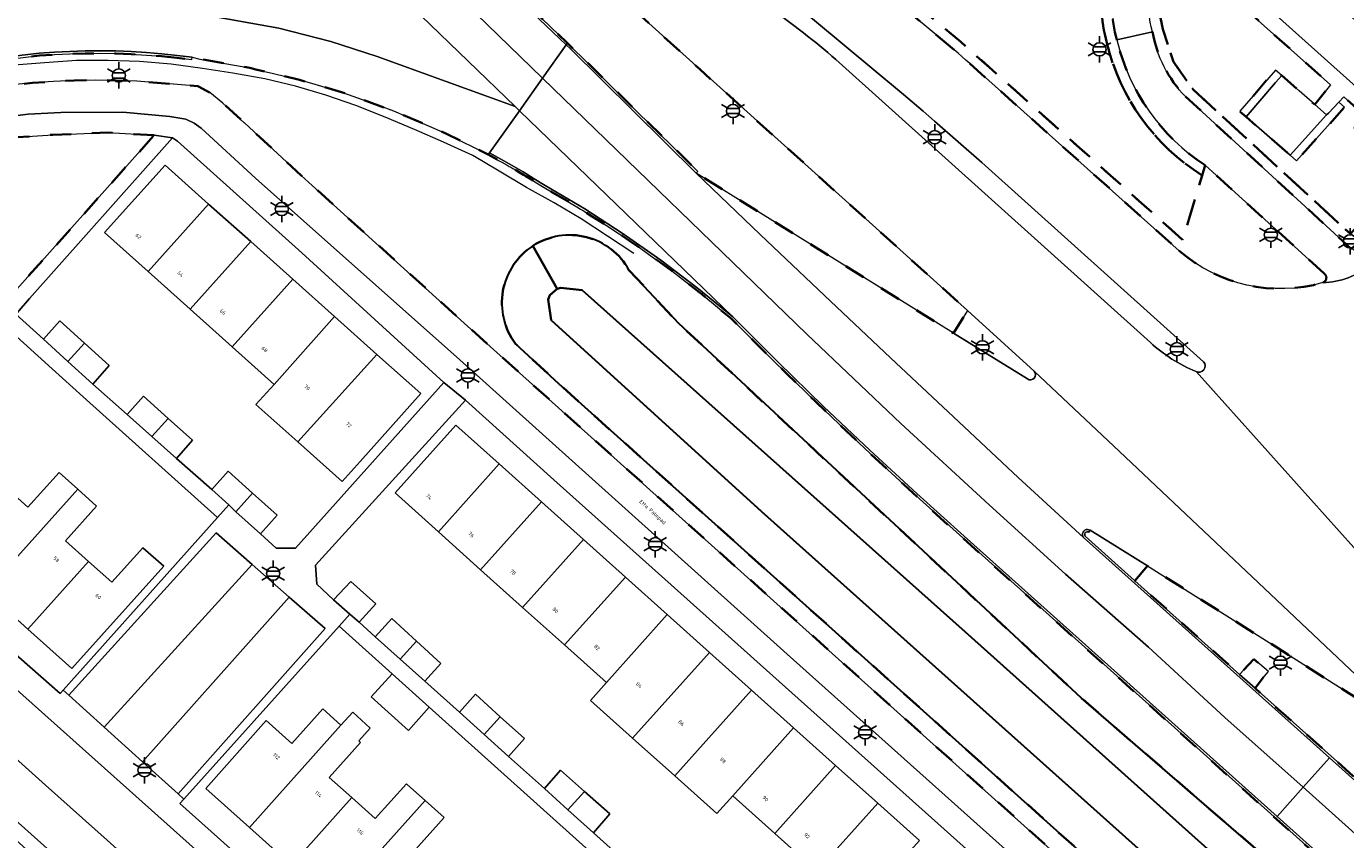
# Model space of a CAD drawing. Extents: x 105780 to 185197, y 477999 to 525027.
# Tile 119 of 562: x 106523 to 106650, y 479119 to 479197. Entities that reach past the tile are written whole.
import ezdxf
from ezdxf.enums import TextEntityAlignment as Align

# ---------------------------------------------------------------- set-up
doc = ezdxf.new("R2010")
doc.units = 0
doc.linetypes.add('XX-HIDDEN', pattern=[4, 2, -2])
for name, color, linetype, lineweight in [('B-GV-GR-HAAG_01-G', 252, 'GR-HAAG1', 13), ('B-GV-GR-MATERIAALGRENS-G', 252, 'XX-HIDDEN', 35), ('B-RO-IE-MEUBILAIR_WEGMEUBILAIR-S', 252, 'Continuous', 25), ('B-RO-IE-TERREINAFSCHEIDING_KUNSTMATIG_HEKWERK-G', 252, 'IE-TERREINAFSCHEIDING-KUNSTMATIG', 18), ('B-WE-GW-WATERGANG_SLOOT_INSTEEK-G', 252, 'Continuous', 30), ('B-XX-KG-KADASTRAAL_BEBOUWING-G', 252, 'Continuous', 20), ('B1-WE-OG-BEBOUWING-T18', 7, 'Continuous', 18), ('B1-WE-OG-TERREIN_ERF-GV', 252, 'Continuous', 18), ('B1-WE-OG-TOPOGRAFIE-T18', 10, 'Continuous', 18), ('B1-WE-VH-VERHARDING_ASFALT-GV', 252, 'Continuous', 18), ('B1-WE-VH-VERHARDING_BETON-GV', 252, 'Continuous', 18), ('B1-WE-VH-VERHARDING_BETONSTRAATSTEEN-GV', 252, 'Continuous', 18), ('B1-WE-VH-VERHARDING_GRASBETONSTEEN-GV', 70, 'Continuous', 18), ('B1-WE-VH-VERHARDING_TEGEL-GV', 252, 'Continuous', 18)]:
    doc.layers.add(name, color=color, linetype=linetype, lineweight=lineweight)
doc.styles.add('NLCS-ISO', font='NLCS-ISO.ttf')
doc.styles.add('NLCS-ISO-M200-T18', font='NLCS-ISO.ttf', dxfattribs={"height": 0.36})
doc.linetypes.add('GR-HAAG1', pattern='A,6,[176,NLCS.shx,S=0.125,R=0,X=0,Y=0],-2', length=8)
doc.linetypes.add('IE-TERREINAFSCHEIDING-KUNSTMATIG', pattern='A,4,[82,NLCS.SHX,S=0.75,R=90,X=0,Y=0],4,-2', length=10)

# ---------------------------------------------------------------- blocks, each defined once
blk = doc.blocks.new('B-SIE-WEG_LICHTMAST-SO')
at = {"ltscale": 0.1}
for p, q in [((-1.1, 0.63), (-2.19, 1.27)), ((0, 1.27), (0, 2.53)), ((1.1, 0.63), (2.19, 1.27)), ((-1.1, -0.63), (-2.19, -1.27)), ((0, -1.27), (0, -2.53)), ((1.1, -0.63), (2.19, -1.27))]:
    blk.add_line(p, q, dxfattribs=at)
at = {"flags": 128}
for points in [[(-1.16, 0.5), (1.16, 0.5)], [(-1.16, -0.5), (1.16, -0.5)]]:
    blk.add_lwpolyline(points, dxfattribs=at)
at = {"ltscale": 0.1}
blk.add_circle((0, 0), 1.27, dxfattribs=at)
at = {"style": 'NLCS-ISO'}
blk.add_attdef('TYPE', text='', height=1.8, dxfattribs=at).set_placement((0, 2.53), align=Align.BOTTOM_CENTER)

msp = doc.modelspace()

# ---------------------------------------------------------------- linework, layer by layer
at = {"layer": 'B-GV-GR-HAAG_01-G', "flags": 128}
for points in [[(106644.016, 479192.427), (106643.408, 479192.968), (106639.986, 479188.999), (106640.587, 479188.475), (106643.404, 479191.766)], [(106650.057, 479189.389), (106649.511, 479189.875), (106648.524, 479188.817), (106648.316, 479188.645), (106644.84, 479184.77), (106645.443, 479184.245)]]:
    msp.add_lwpolyline(points, close=True, dxfattribs=at)
at = {"layer": 'B-GV-GR-MATERIAALGRENS-G', "flags": 128}
for points in [[(106560.288, 479218.156), (106552.311, 479225.36), (106544.451, 479224.937), (106544.764, 479224.639), (106552.809, 479217.034), (106557.308, 479212.78), (106572.085, 479198.69), (106575.37, 479195.558), (106587.897, 479183.225), (106587.746, 479183.065), (106612.479, 479167.672), (106613.814, 479169.851), (106588.07, 479193.05)], [(106633.401, 479205.204), (106632.384, 479200.957), (106632.247, 479198.604), (106632.578, 479196.887), (106633.612, 479193.744), (106635.51, 479191.083), (106650.608, 479177.213), (106656.061, 479183.079), (106650.943, 479187.436), (106651.946, 479188.58), (106651.446, 479189.069), (106649.996, 479190.396), (106649.511, 479189.875), (106650.057, 479189.389), (106645.443, 479184.245), (106644.84, 479184.77), (106640.587, 479188.475), (106639.986, 479188.999), (106643.408, 479192.968), (106644.016, 479192.427), (106645.68, 479190.964), (106647.183, 479189.642), (106647.457, 479189.985), (106648.701, 479191.539)], [(106535.638, 479186.703), (106531.2, 479186.951), (106525.912, 479186.75), (106522.464, 479186.503), (106518.982, 479185.988), (106515.605, 479185.36), (106509.963, 479184.078), (106506.86, 479183.279), (106521.141, 479170.443)]]:
    msp.add_lwpolyline(points, close=True, dxfattribs=at)
for points in [[(106622.068, 479221.099), (106619.357, 479221.084), (106619.034, 479222.03), (106613.459, 479220.127), (106599.573, 479218.662), (106589.98, 479218.167), (106587.448, 479217.102), (106613.173, 479195.664), (106634.482, 479176.657), (106636.374, 479182.844)], [(106636.669, 479183.809), (106636.374, 479182.844), (106634.482, 479176.657), (106613.173, 479195.664), (106587.448, 479217.102), (106589.98, 479218.167), (106587.786, 479219.552), (106585.606, 479219.369), (106585.257, 479219.095), (106584.654, 479219.582), (106583.023, 479219.487), (106610.997, 479196.202)], [(106634.757, 479190.418), (106650.665, 479175.802), (106650.775, 479175.814), (106657.556, 479183.264), (106658.12, 479183.985), (106658.644, 479184.655), (106658.007, 479185.226), (106656.061, 479183.079), (106650.608, 479177.213), (106635.51, 479191.083), (106633.612, 479193.744), (106632.578, 479196.887), (106632.247, 479198.604), (106632.384, 479200.957), (106633.401, 479205.204)], [(106537.811, 479194.139), (106536.35, 479194.287), (106534.887, 479194.408), (106533.421, 479194.501), (106531.954, 479194.566), (106530.484, 479194.576), (106529.014, 479194.56), (106527.544, 479194.517), (106526.075, 479194.448), (106524.608, 479194.353), (106517.273, 479193.471), (106515.777, 479193.251), (106514.285, 479193.003), (106512.798, 479192.73), (106511.316, 479192.43), (106509.839, 479192.104), (106506.896, 479191.512), (106506.844, 479191.646), (106505.43, 479191.235), (106505.412, 479191.23), (106505.526, 479190.885), (106505.621, 479190.619), (106505.739, 479190.363), (106505.877, 479190.118), (106505.972, 479189.978), (106506.078, 479189.846), (106506.193, 479189.723), (106506.319, 479189.609), (106506.469, 479189.488), (106506.625, 479189.374), (106506.785, 479189.266), (106506.939, 479189.171), (106507.098, 479189.084), (106507.26, 479189.003), (106507.381, 479188.952), (106507.507, 479188.911), (106507.635, 479188.881), (106507.766, 479188.862), (106507.898, 479188.855), (106508.115, 479188.86), (106508.332, 479188.883), (106508.546, 479188.922), (106508.756, 479188.979), (106510.11, 479189.245), (106511.554, 479189.644), (106513.006, 479190.008), (106514.467, 479190.338), (106515.935, 479190.633), (106517.528, 479190.928), (106519.128, 479191.185), (106520.733, 479191.403), (106522.343, 479191.584), (106523.957, 479191.725), (106525.959, 479191.869), (106527.964, 479191.958), (106529.97, 479191.991), (106531.977, 479191.968), (106533.982, 479191.89), (106539.837, 479191.421), (106539.967, 479191.352), (106540.978, 479190.81), (106542.253, 479189.798), (106544.301, 479187.902), (106544.314, 479187.89), (106549.783, 479182.826), (106550.823, 479181.884), (106565.445, 479168.64), (106623.339, 479116.681), (106702.565, 479045.824), (106729.992, 479021.428)], [(106750.167, 479023.505), (106750.919, 479024.342), (106745.8, 479029.045), (106745.218, 479029.577), (106744.775, 479029.984), (106743.431, 479031.211), (106740.67, 479033.736), (106739.502, 479034.799), (106738.615, 479035.609), (106737.247, 479036.851), (106735.529, 479038.415), (106733.802, 479039.98), (106732.44, 479041.217), (106731.597, 479041.978), (106730.378, 479043.083), (106726.917, 479046.205), (106726.249, 479046.808), (106726.038, 479046.998), (106725.216, 479047.739), (106720.044, 479052.383), (106613.349, 479147.99), (106609.183, 479151.747), (106607.709, 479153.101), (106604.924, 479155.676), (106603.406, 479157.1), (106600.8, 479159.569), (106599.165, 479161.135), (106596.416, 479163.806), (106595.145, 479165.047), (106591.102, 479169.073), (106588.279, 479171.411), (106587.938, 479171.676), (106587.705, 479171.867), (106586.993, 479172.408), (106585.382, 479173.657), (106584.674, 479174.17), (106584.203, 479174.528), (106583.506, 479175.017), (106582.414, 479175.808), (106581.33, 479176.542), (106580.601, 479177.053), (106580.066, 479177.398), (106579.379, 479177.863), (106577.738, 479178.898), (106576.904, 479179.436), (106576.617, 479179.606), (106576.279, 479179.819), (106573.118, 479181.675), (106572.237, 479182.229), (106572.111, 479182.306), (106572.06, 479182.338), (106571.898, 479182.436), (106571.349, 479182.772), (106571.125, 479182.905), (106570.992, 479182.986), (106570.804, 479183.097), (106570.455, 479183.304), (106570.119, 479183.498), (106569.915, 479183.618), (106569.769, 479183.701), (106569.554, 479183.825), (106569.052, 479184.107), (106568.746, 479184.278), (106568.647, 479184.334), (106567.733, 479184.833), (106563.749, 479186.83), (106562.515, 479187.389), (106559.61, 479188.642), (106558.874, 479188.959), (106558.323, 479189.16), (106558.312, 479189.164), (106558.301, 479189.168), (106558.29, 479189.172), (106558.279, 479189.176), (106558.268, 479189.18), (106558.257, 479189.184), (106558.246, 479189.188), (106558.235, 479189.192), (106558.224, 479189.196), (106558.218, 479189.198), (106558.21, 479189.201), (106556.077, 479189.977), (106554.281, 479190.631), (106552.677, 479191.112), (106552.672, 479191.114), (106550.749, 479191.691), (106549.599, 479192.036), (106547.118, 479192.627), (106547.107, 479192.63), (106545.411, 479193.034), (106544.844, 479193.169), (106540.031, 479194.025), (106539.3, 479194.202), (106539.269, 479193.964), (106537.811, 479194.139)], [(106614.028, 479193.595), (106634.16, 479175.604)], [(106636.374, 479182.844), (106636.669, 479183.809)], [(106648.096, 479173.405), (106636.669, 479183.809)], [(106581.301, 479173.708), (106586.056, 479168.593), (106624.764, 479132.597), (106659.197, 479102.826), (106667.308, 479095.677), (106686.806, 479078.667), (106702.431, 479064.114), (106728.197, 479041.228), (106733.129, 479036.651), (106733.54, 479036.099), (106733.878, 479035.384), (106734.021, 479034.79), (106734.07, 479033.784), (106734.068, 479033.076), (106733.851, 479032.009), (106733.419, 479031.084), (106732.823, 479030.232), (106732.165, 479029.477), (106731.578, 479028.925), (106730.879, 479028.418), (106730.015, 479028.065), (106727.631, 479027.502), (106726.308, 479027.399), (106725.329, 479027.67)], [(106725.329, 479027.67), (106723.771, 479028.457), (106720.9, 479030.899), (106691.671, 479057.331), (106676.534, 479070.876), (106661.545, 479084.379), (106655.405, 479089.955), (106654.657, 479090.635), (106630.516, 479112.56), (106574.513, 479162.822), (106570.368, 479166.666)], [(106658.19, 479128.161), (106643.412, 479137.544), (106631.125, 479145.315), (106629.896, 479143.884), (106639.964, 479134.876), (106641.331, 479136.352), (106641.906, 479135.863), (106642.731, 479135.148), (106642.35, 479134.721), (106641.455, 479133.541), (106709.954, 479072.254), (106710.115, 479072.419), (106703.281, 479079.185)]]:
    msp.add_lwpolyline(points, dxfattribs=at)
for points in [[(106627.017, 479202.195, 0.1241845), (106627.205, 479195.592)], [(106627.205, 479195.592, -0.1241845), (106627.017, 479202.195)], [(106628.167, 479195.864, -0.1239797), (106627.993, 479201.978)], [(106631.276, 479200.476, 0.1041491), (106631.608, 479196.635)], [(106631.608, 479196.635, 0.1520249), (106634.757, 479190.418)], [(106610.997, 479196.202, -0.0060496), (106614.028, 479193.595)], [(106627.205, 479195.592, 0.1971485), (106636.374, 479182.844)], [(106636.374, 479182.844, -0.1971485), (106627.205, 479195.592)], [(106636.669, 479183.809, -0.1924036), (106628.167, 479195.864)], [(106570.368, 479166.666, -0.4359924), (106572.046, 479176.07)], [(106572.046, 479176.07, -0.4358588), (106581.301, 479173.708)], [(106634.16, 479175.604, 0.2568926), (106647.967, 479172.539)], [(106647.967, 479172.539, 0.6107202), (106648.096, 479173.405)]]:
    msp.add_lwpolyline(points, format="xyb", dxfattribs=at)
at = {"layer": 'B-RO-IE-TERREINAFSCHEIDING_KUNSTMATIG_HEKWERK-G', "flags": 128}
for points in [[(106581.756, 479175.346), (106579.218, 479177.004), (106576.672, 479178.649), (106574.074, 479180.193), (106571.414, 479181.686), (106568.81, 479183.237), (106566.269, 479184.747), (106563.433, 479186.041), (106560.656, 479187.266), (106557.84, 479188.426), (106555.021, 479189.565), (106552.142, 479190.55), (106549.23, 479191.422), (106546.291, 479192.128), (106543.202, 479192.661), (106540.295, 479193.12), (106537.28, 479193.53), (106534.241, 479193.774), (106531.218, 479193.892), (106528.172, 479193.869), (106525.104, 479193.657), (106522.193, 479193.45), (106519.131, 479193.066), (106516.105, 479192.559), (106513.105, 479192.052), (106510.115, 479191.473), (106507.373, 479190.827)], [(106644.84, 479184.77), (106640.587, 479188.475)]]:
    msp.add_lwpolyline(points, dxfattribs=at)
at = {"layer": 'B-WE-GW-WATERGANG_SLOOT_INSTEEK-G', "flags": 128}
for points in [[(106572.046, 479176.07, 0.4359924), (106570.368, 479166.666)], [(106581.301, 479173.708, 0.4358588), (106572.046, 479176.07)]]:
    msp.add_lwpolyline(points, format="xyb", dxfattribs=at)
for points in [[(106572.046, 479176.07), (106574.36, 479171.952), (106574.73, 479172.031), (106576.787, 479171.809), (106613.597, 479138.969), (106656.842, 479100.245), (106664.847, 479093.076), (106728.849, 479035.575), (106729.326, 479033.348), (106732.823, 479030.232), (106733.419, 479031.084), (106733.851, 479032.009), (106734.068, 479033.076), (106734.07, 479033.784), (106734.021, 479034.79), (106733.878, 479035.384), (106733.54, 479036.099), (106733.129, 479036.651), (106728.197, 479041.228), (106702.431, 479064.114), (106686.806, 479078.667), (106667.308, 479095.677), (106659.197, 479102.826), (106624.764, 479132.597)], [(106594.028, 479150.522), (106573.808, 479168.923), (106573.494, 479170.901), (106573.658, 479171.314), (106574.36, 479171.952), (106572.046, 479176.07)], [(106624.764, 479132.597), (106586.056, 479168.593), (106581.301, 479173.708)], [(106570.368, 479166.666), (106574.513, 479162.822), (106630.516, 479112.56), (106654.657, 479090.635), (106655.405, 479089.955), (106661.545, 479084.379), (106676.534, 479070.876), (106691.671, 479057.331), (106720.9, 479030.899)], [(106718.436, 479039.186), (106704.153, 479051.846), (106683.316, 479070.485), (106661.916, 479089.721), (106657.463, 479093.781), (106657.298, 479093.931), (106594.028, 479150.522)]]:
    msp.add_lwpolyline(points, dxfattribs=at)
msp.add_lwpolyline([(106574.36, 479171.952), (106573.658, 479171.314), (106573.494, 479170.901), (106573.808, 479168.923), (106594.028, 479150.522), (106657.298, 479093.931), (106657.463, 479093.781), (106661.916, 479089.721), (106683.316, 479070.485), (106704.153, 479051.846), (106718.436, 479039.186), (106723.339, 479034.578), (106725.93, 479032.415), (106728.292, 479032.249), (106729.326, 479033.348), (106728.849, 479035.575), (106664.847, 479093.076), (106656.842, 479100.245), (106613.597, 479138.969), (106576.787, 479171.809), (106574.73, 479172.031)], close=True, dxfattribs=at)
at = {"layer": 'B-XX-KG-KADASTRAAL_BEBOUWING-G', "flags": 128}
for points in [[(106540.876, 479180.089), (106536.689, 479183.833), (106530.861, 479177.366), (106535.069, 479173.593)], [(106544.923, 479176.471), (106540.876, 479180.089), (106535.069, 479173.593), (106539.11, 479169.97)], [(106548.961, 479172.861), (106544.923, 479176.471), (106539.11, 479169.97), (106543.133, 479166.363)], [(106552.987, 479169.262), (106548.961, 479172.861), (106543.133, 479166.363), (106547.167, 479162.746)], [(106526.573, 479168.87), (106524.988, 479167.102), (106527.345, 479164.953), (106528.932, 479166.728)], [(106557.038, 479165.64), (106552.987, 479169.262), (106547.167, 479162.746), (106545.421, 479160.821), (106549.442, 479157.222)], [(106528.932, 479166.728), (106527.345, 479164.953), (106529.748, 479162.761), (106531.301, 479164.577)], [(106557.038, 479165.64), (106549.442, 479157.222), (106553.697, 479153.415), (106555.423, 479155.344), (106561.259, 479161.866)], [(106534.599, 479161.621), (106533.031, 479159.872), (106535.423, 479157.739), (106536.984, 479159.483)], [(106536.984, 479159.483), (106535.423, 479157.739), (106537.777, 479155.64), (106539.334, 479157.377)], [(106568.807, 479155.114), (106564.648, 479158.843), (106558.791, 479152.314), (106562.965, 479148.572)], [(106572.873, 479151.467), (106568.807, 479155.114), (106562.965, 479148.572), (106567.017, 479144.938)], [(106528.297, 479152.673), (106526.504, 479154.282), (106523.504, 479150.936), (106521.249, 479152.958), (106515.428, 479146.468), (106519.475, 479142.838)], [(106542.752, 479154.404), (106541.188, 479152.658), (106542.804, 479151.16), (106543.497, 479150.518), (106545.098, 479152.306)], [(106529.334, 479145.733), (106527.109, 479147.702), (106530.109, 479151.047), (106528.297, 479152.673), (106519.475, 479142.838), (106523.501, 479139.228)], [(106545.098, 479152.306), (106543.497, 479150.518), (106545.865, 479148.399), (106547.466, 479150.187)], [(106576.911, 479147.846), (106572.873, 479151.467), (106567.017, 479144.938), (106571.056, 479141.316)], [(106529.334, 479145.733), (106523.501, 479139.228), (106527.716, 479135.447), (106536.557, 479145.265), (106534.545, 479147.051), (106531.568, 479143.755)], [(106580.939, 479144.233), (106576.911, 479147.846), (106571.056, 479141.316), (106575.083, 479137.704)], [(106552.879, 479142.049), (106554.451, 479140.662), (106555.333, 479139.884), (106556.935, 479141.671), (106554.551, 479143.807)], [(106584.959, 479140.628), (106580.939, 479144.233), (106575.083, 479137.704), (106579.104, 479134.1)], [(106589.017, 479136.989), (106584.959, 479140.628), (106579.104, 479134.1), (106577.562, 479132.38), (106581.601, 479128.759)], [(106556.896, 479138.487), (106559.297, 479136.331), (106560.857, 479138.07), (106558.491, 479140.246)], [(106560.857, 479138.07), (106559.297, 479136.331), (106561.659, 479134.211), (106563.202, 479135.912)], [(106593.063, 479133.361), (106589.017, 479136.989), (106581.601, 479128.759), (106585.668, 479125.113)], [(106558.513, 479134.936), (106556.507, 479132.705), (106560.077, 479129.496), (106562.083, 479131.727)], [(106564.984, 479131.244), (106567.364, 479129.097), (106568.902, 479130.812), (106566.529, 479132.967)], [(106597.101, 479129.739), (106593.063, 479133.361), (106585.668, 479125.113), (106589.707, 479121.493), (106591.247, 479123.211)], [(106553.592, 479130.011), (106551.853, 479131.571), (106548.868, 479128.224), (106546.412, 479130.431), (106540.598, 479123.912), (106544.787, 479120.159)], [(106555.304, 479128.476), (106556.384, 479129.719), (106554.726, 479131.26), (106553.592, 479130.011), (106544.787, 479120.159), (106548.829, 479116.538), (106554.644, 479123.029), (106552.472, 479124.977), (106555.473, 479128.325)], [(106568.902, 479130.812), (106567.364, 479129.097), (106569.706, 479126.985), (106571.226, 479128.702)], [(106601.14, 479126.117), (106597.101, 479129.739), (106591.247, 479123.211), (106595.286, 479119.59)], [(106574.695, 479125.686), (106573.14, 479123.91), (106575.41, 479121.853), (106577.004, 479123.625)], [(106605.178, 479122.496), (106601.14, 479126.117), (106595.286, 479119.59), (106599.324, 479115.969)], [(106561.679, 479122.758), (106559.991, 479124.273), (106559.884, 479124.369), (106556.883, 479121.021), (106554.644, 479123.029), (106548.829, 479116.538), (106552.861, 479112.926)], [(106577.004, 479123.625), (106575.41, 479121.853), (106577.853, 479119.641), (106579.419, 479121.471)], [(106562.697, 479115.807), (106560.512, 479117.766), (106563.514, 479121.114), (106561.679, 479122.758), (106552.861, 479112.926), (106556.899, 479109.309)], [(106609.192, 479118.897), (106605.178, 479122.496), (106599.324, 479115.969), (106603.338, 479112.37)]]:
    msp.add_lwpolyline(points, close=True, dxfattribs=at)
at = {"layer": 'B1-WE-OG-TERREIN_ERF-GV', "flags": 128}
for points in [[(106563.475, 479162.948), (106549.845, 479175.387), (106537.871, 479186.137), (106537.401, 479186.465), (106523.664, 479170.992), (106522.484, 479169.627), (106522.348, 479169.51), (106524.988, 479167.102), (106526.573, 479168.87), (106528.932, 479166.728), (106531.301, 479164.577), (106529.748, 479162.761), (106533.031, 479159.872), (106534.599, 479161.621), (106536.984, 479159.483), (106539.334, 479157.377), (106537.777, 479155.64), (106541.188, 479152.658), (106542.752, 479154.404), (106545.098, 479152.306), (106547.466, 479150.187), (106545.865, 479148.399), (106547.366, 479147.012), (106549.233, 479147.016)], [(106547.167, 479162.746), (106543.133, 479166.363), (106539.11, 479169.97), (106535.069, 479173.593), (106530.861, 479177.366), (106536.689, 479183.833), (106540.876, 479180.089), (106544.923, 479176.471), (106548.961, 479172.861), (106552.987, 479169.262), (106557.038, 479165.64), (106561.259, 479161.866), (106555.423, 479155.344), (106553.697, 479153.415), (106549.442, 479157.222), (106545.421, 479160.821)], [(106580.769, 479114.927), (106578.687, 479116.799), (106562.083, 479131.727), (106560.077, 479129.496), (106556.507, 479132.705), (106558.513, 479134.936), (106553.42, 479139.515), (106538.502, 479122.891), (106538.112, 479122.457), (106564.679, 479098.741), (106584.027, 479081.345), (106584.483, 479081.849), (106594.427, 479092.846), (106599.272, 479098.293), (106586.432, 479109.848), (106583.944, 479112.08)]]:
    msp.add_lwpolyline(points, close=True, dxfattribs=at)
for points in [[(106518.876, 479139.79), (106526.59, 479133.045), (106526.886, 479133.375), (106541.718, 479149.947), (106528.812, 479161.557), (106525.838, 479164.232), (106520.634, 479168.913)], [(106619.794, 479112.642), (106574.047, 479153.567), (106565.565, 479161.224), (106551.142, 479145.38), (106551.282, 479143.539), (106552.879, 479142.049), (106554.551, 479143.807), (106556.935, 479141.671), (106555.333, 479139.884), (106556.896, 479138.487), (106558.491, 479140.246), (106560.857, 479138.07), (106563.202, 479135.912), (106561.659, 479134.211), (106564.984, 479131.244), (106566.529, 479132.967), (106568.902, 479130.812), (106571.226, 479128.702), (106569.706, 479126.985), (106573.14, 479123.91), (106574.695, 479125.686), (106577.004, 479123.625), (106579.419, 479121.471), (106577.853, 479119.641), (106581.096, 479116.748)], [(106599.324, 479115.969), (106595.286, 479119.59), (106591.247, 479123.211), (106589.707, 479121.493), (106585.668, 479125.113), (106581.601, 479128.759), (106577.562, 479132.38), (106579.104, 479134.1), (106575.083, 479137.704), (106571.056, 479141.316), (106567.017, 479144.938), (106562.965, 479148.572), (106558.791, 479152.314), (106564.648, 479158.843), (106568.807, 479155.114), (106572.873, 479151.467), (106576.911, 479147.846), (106580.939, 479144.233), (106584.959, 479140.628), (106589.017, 479136.989), (106593.063, 479133.361), (106597.101, 479129.739), (106601.14, 479126.117), (106605.178, 479122.496), (106609.192, 479118.897)], [(106521.249, 479152.958), (106523.504, 479150.936), (106526.504, 479154.282), (106528.297, 479152.673), (106530.109, 479151.047), (106527.109, 479147.702), (106529.334, 479145.733), (106531.568, 479143.755), (106534.545, 479147.051), (106536.557, 479145.265), (106527.716, 479135.447), (106523.501, 479139.228), (106519.475, 479142.838)], [(106548.829, 479116.538), (106544.787, 479120.159), (106540.598, 479123.912), (106546.412, 479130.431), (106548.868, 479128.224), (106551.853, 479131.571), (106553.592, 479130.011), (106554.726, 479131.26), (106556.384, 479129.719), (106555.304, 479128.476), (106555.473, 479128.325), (106552.472, 479124.977), (106554.644, 479123.029), (106556.883, 479121.021), (106559.884, 479124.369), (106559.991, 479124.273), (106561.679, 479122.758), (106563.514, 479121.114), (106560.512, 479117.766)]]:
    msp.add_lwpolyline(points, dxfattribs=at)
at = {"layer": 'B1-WE-VH-VERHARDING_ASFALT-GV', "flags": 128}
for points in [[(106610.997, 479196.202), (106583.023, 479219.487), (106573.645, 479218.938), (106607.673, 479190.631), (106609.546, 479189.007), (106610.654, 479188.052), (106615.194, 479184.09), (106636.5, 479164.933)], [(106569.346, 479218.686), (106560.288, 479218.156), (106588.07, 479193.05), (106613.814, 479169.851), (106620.224, 479164.03), (106628.407, 479156.299), (106640.583, 479144.795), (106658.19, 479128.161)], [(106598.048, 479196.537), (106574.122, 479214.683)], [(106631.608, 479196.635), (106628.167, 479195.864)], [(106631.39, 479166.772), (106601.151, 479193.978)], [(106634.16, 479175.604), (106614.028, 479193.595)], [(106702.565, 479045.824), (106623.339, 479116.681), (106565.445, 479168.64), (106550.823, 479181.884), (106549.783, 479182.826), (106544.314, 479187.89), (106544.301, 479187.902), (106542.253, 479189.798), (106540.978, 479190.81), (106539.967, 479191.352), (106539.837, 479191.421), (106533.982, 479191.89), (106531.977, 479191.968), (106529.97, 479191.991), (106527.964, 479191.958), (106525.959, 479191.869), (106523.957, 479191.725), (106522.343, 479191.584)], [(106652.53, 479174.244), (106650.775, 479175.814), (106650.665, 479175.802), (106634.757, 479190.418)], [(106520.925, 479188.405), (106523.513, 479188.713), (106526.68, 479188.877), (106532.617, 479188.907), (106537.142, 479188.506), (106538.691, 479188.236), (106539.479, 479187.847), (106540.153, 479187.392), (106545.391, 479182.586), (106565.019, 479165.107), (106596.476, 479136.821), (106621.073, 479114.797), (106625.104, 479111.16), (106688.353, 479054.584)], [(106636.669, 479183.809), (106648.096, 479173.405)], [(106619.567, 479163.276), (106612.479, 479167.672), (106587.746, 479183.065), (106593.891, 479177.169), (106600.059, 479171.297), (106606.405, 479165.311), (106612.459, 479159.621), (106618.692, 479153.818), (106624.947, 479148.038)], [(106625.605, 479148.733), (106631.125, 479145.315), (106643.412, 479137.544), (106658.19, 479128.161), (106640.583, 479144.795), (106628.407, 479156.299), (106620.224, 479164.03)], [(106653.688, 479144.014), (106635.774, 479163.977)], [(106635.774, 479163.977), (106653.688, 479144.014), (106657.36, 479148.759), (106661.757, 479154.441)], [(106624.947, 479148.038), (106624.886, 479148.157), (106624.859, 479148.288), (106624.868, 479148.421), (106624.913, 479148.546), (106624.991, 479148.655), (106625.095, 479148.739), (106625.218, 479148.791), (106625.351, 479148.808), (106625.483, 479148.788), (106625.605, 479148.733)], [(106517.171, 479131.419), (106525.201, 479124.233), (106531.128, 479118.929), (106543.321, 479107.958), (106552.493, 479099.706), (106553.778, 479098.518), (106568.408, 479085.406), (106569.733, 479084.367), (106578.982, 479076.089), (106600.103, 479057.185), (106609.469, 479048.802), (106612.436, 479046.319), (106615.772, 479049.86), (106572.051, 479088.909), (106544.739, 479113.479), (106510.016, 479144.487)]]:
    msp.add_lwpolyline(points, dxfattribs=at)
at = {"layer": 'B1-WE-VH-VERHARDING_ASFALT-GV'}
for points in [[(106601.151, 479193.978, 0.0162682), (106598.048, 479196.537)], [(106634.757, 479190.418, -0.1520249), (106631.608, 479196.635)], [(106614.028, 479193.595, 0.0060496), (106610.997, 479196.202)], [(106628.167, 479195.864, 0.1924036), (106636.669, 479183.809)], [(106647.967, 479172.539, -0.2568926), (106634.16, 479175.604)], [(106647.967, 479172.539, 0.1730269), (106652.53, 479174.244)], [(106652.53, 479174.244, -0.1730269), (106647.967, 479172.539)], [(106648.096, 479173.405, -0.6107202), (106647.967, 479172.539)], [(106635.774, 479163.977, -0.0835089), (106631.39, 479166.772)], [(106636.5, 479164.933, -0.8110582), (106635.774, 479163.977)], [(106620.224, 479164.03, -0.8832543), (106619.567, 479163.276)]]:
    msp.add_lwpolyline(points, format="xyb", dxfattribs=at)
at = {"layer": 'B1-WE-VH-VERHARDING_BETON-GV', "flags": 128}
for points in [[(106502.332, 479263.187), (106499.815, 479260.402), (106500.605, 479259.688), (106508.544, 479252.581), (106515.472, 479246.314), (106522.9, 479239.532), (106535.776, 479227.684), (106544.836, 479219.155), (106553.266, 479211.162), (106559.129, 479205.578), (106563.403, 479201.471), (106572.976, 479192.196), (106575.241, 479195.377), (106557.104, 479212.672), (106542.212, 479226.759), (106536.247, 479232.363), (106531.182, 479237.06), (106526.101, 479241.738), (106521.003, 479246.399), (106515.889, 479251.043), (106510.759, 479255.668), (106509.353, 479256.832)], [(106575.241, 479195.377), (106572.976, 479192.196), (106598.377, 479167.583), (106607.417, 479158.986), (106615.88, 479151.18), (106623.231, 479144.498), (106631.224, 479137.482), (106638.558, 479130.726), (106646.078, 479124.03), (106648.595, 479126.857), (106624.947, 479148.038), (106618.692, 479153.818), (106612.459, 479159.621), (106606.405, 479165.311), (106600.059, 479171.297), (106593.891, 479177.169), (106587.746, 479183.065), (106575.639, 479194.99)], [(106575.37, 479195.558), (106575.241, 479195.377), (106575.639, 479194.99), (106587.746, 479183.065), (106587.897, 479183.225)], [(106572.976, 479192.196), (106570.743, 479189.06), (106591.245, 479169.241), (106595.589, 479164.913), (106599.987, 479160.64), (106604.438, 479156.422), (106608.941, 479152.26), (106613.495, 479148.154), (106643.565, 479121.208), (106646.078, 479124.03), (106638.558, 479130.726), (106631.224, 479137.482), (106623.231, 479144.498), (106615.88, 479151.18), (106607.417, 479158.986), (106598.377, 479167.583)], [(106570.743, 479189.06), (106567.862, 479185.013), (106568.954, 479184.415), (106570.037, 479183.801), (106571.111, 479183.171), (106572.176, 479182.525), (106573.231, 479181.864), (106577.023, 479179.621), (106580.726, 479177.233), (106584.334, 479174.705), (106587.842, 479172.039), (106591.245, 479169.241)], [(106646.078, 479124.03), (106646.985, 479123.223), (106656.097, 479115.02), (106685.71, 479088.524), (106695.354, 479079.955), (106702.594, 479073.427), (106712.83, 479064.249), (106720.54, 479057.281), (106723.099, 479060.113), (106710.758, 479071.203), (106709.811, 479072.086), (106709.868, 479072.056), (106709.852, 479072.07), (106648.595, 479126.857)], [(106646.078, 479124.03), (106643.565, 479121.208), (106718.029, 479054.503), (106720.54, 479057.281), (106712.83, 479064.249), (106702.594, 479073.427), (106695.354, 479079.955), (106685.71, 479088.524), (106656.097, 479115.02), (106646.985, 479123.223)]]:
    msp.add_lwpolyline(points, close=True, dxfattribs=at)
for points in [[(106557.104, 479212.672), (106575.241, 479195.377), (106575.37, 479195.558), (106572.085, 479198.69)], [(106561.314, 479198.174), (106570.342, 479189.448), (106570.743, 479189.06), (106572.976, 479192.196), (106563.403, 479201.471)], [(106517.239, 479193.709), (106524.588, 479194.593), (106526.06, 479194.688), (106527.534, 479194.757), (106529.008, 479194.8), (106530.483, 479194.816), (106531.958, 479194.806), (106533.431, 479194.741), (106534.901, 479194.648), (106536.37, 479194.527), (106537.837, 479194.378), (106539.3, 479194.202), (106540.031, 479194.025), (106544.844, 479193.169), (106545.411, 479193.034), (106547.107, 479192.63), (106547.118, 479192.627), (106549.599, 479192.036), (106550.749, 479191.691), (106552.672, 479191.114), (106552.677, 479191.112), (106554.281, 479190.631), (106556.077, 479189.977), (106558.21, 479189.201), (106558.218, 479189.198), (106558.224, 479189.196), (106558.235, 479189.192), (106558.246, 479189.188), (106558.257, 479189.184), (106558.268, 479189.18), (106558.279, 479189.176), (106558.29, 479189.172), (106558.301, 479189.168), (106558.312, 479189.164), (106558.323, 479189.16), (106558.874, 479188.959), (106559.61, 479188.642), (106562.515, 479187.389), (106563.749, 479186.83), (106567.733, 479184.833), (106567.862, 479185.013), (106570.743, 479189.06), (106570.342, 479189.448), (106557.058, 479194.278), (106552.622, 479195.703), (106547.611, 479196.984), (106540.091, 479198.324)], [(106540.091, 479198.324), (106547.611, 479196.984), (106552.622, 479195.703), (106557.058, 479194.278), (106570.342, 479189.448), (106561.314, 479198.174)], [(106709.954, 479072.254), (106641.455, 479133.541), (106640.94, 479134.002), (106639.964, 479134.876), (106629.896, 479143.884), (106629.863, 479143.913), (106625.126, 479148.165), (106625.087, 479148.248), (106625.078, 479148.339), (106625.1, 479148.428), (106625.136, 479148.487), (106625.151, 479148.504), (106625.224, 479148.559), (106625.312, 479148.585), (106625.403, 479148.581), (106625.488, 479148.546), (106625.605, 479148.733), (106625.483, 479148.788), (106625.351, 479148.808), (106625.218, 479148.791), (106625.095, 479148.739), (106624.991, 479148.655), (106624.913, 479148.546), (106624.868, 479148.421), (106624.859, 479148.288), (106624.886, 479148.157), (106624.947, 479148.038), (106648.595, 479126.857), (106709.852, 479072.07)]]:
    msp.add_lwpolyline(points, dxfattribs=at)
at = {"layer": 'B1-WE-VH-VERHARDING_BETONSTRAATSTEEN-GV', "flags": 128}
for points in [[(106636.5, 479164.933), (106615.194, 479184.09), (106610.654, 479188.052), (106609.546, 479189.007), (106607.673, 479190.631), (106573.645, 479218.938)], [(106574.122, 479214.683), (106598.048, 479196.537)], [(106517.273, 479193.471), (106524.608, 479194.353), (106526.075, 479194.448), (106527.544, 479194.517), (106529.014, 479194.56), (106530.484, 479194.576), (106531.954, 479194.566), (106533.421, 479194.501), (106534.887, 479194.408), (106536.35, 479194.287), (106537.811, 479194.139), (106539.269, 479193.964), (106539.3, 479194.202), (106537.837, 479194.378), (106536.37, 479194.527), (106534.901, 479194.648), (106533.431, 479194.741), (106531.958, 479194.806), (106530.483, 479194.816), (106529.008, 479194.8), (106527.534, 479194.757), (106526.06, 479194.688), (106524.588, 479194.593), (106517.239, 479193.709)], [(106601.151, 479193.978), (106631.39, 479166.772)], [(106718.029, 479054.503), (106643.565, 479121.208), (106613.495, 479148.154), (106608.941, 479152.26), (106604.438, 479156.422), (106599.987, 479160.64), (106595.589, 479164.913), (106591.245, 479169.241), (106587.842, 479172.039), (106584.334, 479174.705), (106580.726, 479177.233), (106577.023, 479179.621), (106573.231, 479181.864), (106572.176, 479182.525), (106571.111, 479183.171), (106570.037, 479183.801), (106568.954, 479184.415), (106567.862, 479185.013), (106567.733, 479184.833), (106568.647, 479184.334), (106568.746, 479184.278), (106569.052, 479184.107), (106569.554, 479183.825), (106569.769, 479183.701), (106569.915, 479183.618), (106570.119, 479183.498), (106570.455, 479183.304), (106570.804, 479183.097), (106570.992, 479182.986), (106571.125, 479182.905), (106571.349, 479182.772), (106571.898, 479182.436), (106572.06, 479182.338), (106572.111, 479182.306), (106572.237, 479182.229), (106573.118, 479181.675), (106576.279, 479179.819), (106576.617, 479179.606), (106576.904, 479179.436), (106577.738, 479178.898), (106579.379, 479177.863), (106580.066, 479177.398), (106580.601, 479177.053), (106581.33, 479176.542), (106582.414, 479175.808), (106583.506, 479175.017), (106584.203, 479174.528), (106584.674, 479174.17), (106585.382, 479173.657), (106586.993, 479172.408), (106587.705, 479171.867), (106587.938, 479171.676), (106588.279, 479171.411), (106591.102, 479169.073), (106595.145, 479165.047), (106596.416, 479163.806), (106599.165, 479161.135), (106600.8, 479159.569), (106603.406, 479157.1), (106604.924, 479155.676), (106607.709, 479153.101), (106609.183, 479151.747), (106613.349, 479147.99), (106720.044, 479052.383)], [(106613.814, 479169.851), (106612.479, 479167.672), (106619.567, 479163.276)], [(106620.224, 479164.03), (106613.814, 479169.851)], [(106625.488, 479148.546), (106625.403, 479148.581), (106625.312, 479148.585), (106625.224, 479148.559), (106625.151, 479148.504), (106625.136, 479148.487), (106625.1, 479148.428), (106625.078, 479148.339), (106625.087, 479148.248), (106625.126, 479148.165)], [(106625.126, 479148.165), (106629.863, 479143.913), (106629.896, 479143.884), (106631.125, 479145.315), (106625.605, 479148.733)], [(106625.605, 479148.733), (106625.488, 479148.546)]]:
    msp.add_lwpolyline(points, dxfattribs=at)
for points in [[(106646.77, 479201.61), (106643.243, 479204.752), (106640.133, 479201.262), (106652.391, 479190.264), (106656.233, 479186.818), (106658.007, 479185.226), (106658.644, 479184.655), (106661.19, 479187.91), (106659.11, 479189.87), (106659.48, 479190.288)], [(106545.043, 479145.453), (106541.584, 479148.486), (106527.434, 479132.884), (106530.848, 479129.801)], [(106548.628, 479142.311), (106545.043, 479145.453), (106530.848, 479129.801), (106534.529, 479126.475)], [(106552.087, 479139.278), (106548.628, 479142.311), (106534.529, 479126.475), (106537.943, 479123.392)], [(106517.171, 479131.419), (106517.096, 479131.001), (106514.371, 479127.961), (106530.179, 479113.813), (106532.57, 479116.481), (106533.05, 479116.517), (106534.206, 479115.498), (106534.186, 479114.976), (106531.833, 479112.33), (106539.801, 479105.078), (106549.242, 479096.598), (106551.972, 479099.707), (106552.493, 479099.706), (106543.321, 479107.958), (106531.128, 479118.929), (106525.201, 479124.233)]]:
    msp.add_lwpolyline(points, close=True, dxfattribs=at)
at = {"layer": 'B1-WE-VH-VERHARDING_BETONSTRAATSTEEN-GV'}
for points in [[(106598.048, 479196.537, -0.0162682), (106601.151, 479193.978)], [(106631.39, 479166.772, 0.0835089), (106635.774, 479163.977)], [(106635.774, 479163.977, 0.8110582), (106636.5, 479164.933)], [(106619.567, 479163.276, 0.8832543), (106620.224, 479164.03)]]:
    msp.add_lwpolyline(points, format="xyb", dxfattribs=at)
at = {"layer": 'B1-WE-VH-VERHARDING_GRASBETONSTEEN-GV', "flags": 128}
msp.add_lwpolyline([(106641.331, 479136.352), (106639.964, 479134.876), (106640.94, 479134.002), (106641.455, 479133.541), (106642.35, 479134.721), (106642.731, 479135.148), (106641.906, 479135.863)], close=True, dxfattribs=at)
at = {"layer": 'B1-WE-VH-VERHARDING_TEGEL-GV', "flags": 128}
for points in [[(106633.269, 479208.349), (106632.554, 479205.96), (106633.401, 479205.204), (106648.701, 479191.539), (106647.457, 479189.985), (106647.183, 479189.642), (106648.316, 479188.645), (106648.524, 479188.817), (106649.511, 479189.875), (106649.996, 479190.396), (106651.446, 479189.069), (106651.946, 479188.58), (106650.943, 479187.436), (106656.061, 479183.079), (106658.007, 479185.226), (106656.233, 479186.818), (106652.391, 479190.264), (106640.133, 479201.262), (106634.637, 479206.064)], [(106628.167, 479195.864), (106631.608, 479196.635)], [(106621.073, 479114.797), (106596.476, 479136.821), (106565.019, 479165.107), (106545.391, 479182.586), (106540.153, 479187.392), (106539.479, 479187.847), (106538.691, 479188.236), (106537.142, 479188.506), (106532.617, 479188.907), (106526.68, 479188.877), (106523.513, 479188.713), (106520.925, 479188.405)], [(106522.464, 479186.503), (106525.912, 479186.75), (106531.2, 479186.951), (106535.638, 479186.703), (106537.401, 479186.465), (106537.871, 479186.137), (106549.845, 479175.387), (106563.475, 479162.948), (106565.565, 479161.224), (106574.047, 479153.567), (106619.794, 479112.642)], [(106581.096, 479116.748), (106577.853, 479119.641), (106575.41, 479121.853), (106573.14, 479123.91), (106569.706, 479126.985), (106567.364, 479129.097), (106564.984, 479131.244), (106561.659, 479134.211), (106559.297, 479136.331), (106556.896, 479138.487), (106555.333, 479139.884), (106554.451, 479140.662), (106553.42, 479139.515), (106558.513, 479134.936), (106562.083, 479131.727), (106578.687, 479116.799)], [(106513.223, 479127.2), (106529.453, 479112.524), (106530.424, 479111.486), (106538.918, 479103.927), (106546.319, 479097.185), (106554.977, 479089.298), (106555.288, 479089.968), (106555.689, 479091.268), (106555.785, 479092.561), (106555.508, 479095.103), (106555.105, 479096.359), (106554.583, 479097.461), (106553.778, 479098.518), (106552.493, 479099.706), (106551.972, 479099.707), (106549.242, 479096.598), (106539.801, 479105.078), (106531.833, 479112.33), (106534.186, 479114.976), (106534.206, 479115.498), (106533.05, 479116.517), (106532.57, 479116.481), (106530.179, 479113.813), (106514.371, 479127.961)]]:
    msp.add_lwpolyline(points, dxfattribs=at)
at = {"layer": 'B1-WE-VH-VERHARDING_TEGEL-GV'}
for points in [[(106627.993, 479201.978, 0.1239797), (106628.167, 479195.864)], [(106631.608, 479196.635, -0.1041491), (106631.276, 479200.476)]]:
    msp.add_lwpolyline(points, format="xyb", dxfattribs=at)
at = {"layer": 'B1-WE-VH-VERHARDING_TEGEL-GV', "flags": 128}
for points in [[(106647.183, 479189.642), (106645.68, 479190.964), (106644.016, 479192.427), (106643.404, 479191.766), (106640.587, 479188.475), (106644.84, 479184.77), (106648.316, 479188.645)], [(106522.348, 479169.51), (106522.484, 479169.627), (106523.664, 479170.992), (106537.401, 479186.465), (106535.638, 479186.703), (106521.141, 479170.443), (106506.86, 479183.279), (106505.208, 479182.705), (106506.969, 479181.155), (106508.739, 479179.614), (106518.404, 479170.92), (106520.634, 479168.913), (106525.838, 479164.232), (106528.812, 479161.557), (106541.718, 479149.947), (106542.804, 479151.16), (106541.188, 479152.658), (106537.777, 479155.64), (106535.423, 479157.739), (106533.031, 479159.872), (106529.748, 479162.761), (106527.345, 479164.953), (106524.988, 479167.102)], [(106551.142, 479145.38), (106565.565, 479161.224), (106563.475, 479162.948), (106549.233, 479147.016), (106547.366, 479147.012), (106545.865, 479148.399), (106543.497, 479150.518), (106542.804, 479151.16), (106541.718, 479149.947), (106526.886, 479133.375), (106527.434, 479132.884), (106541.584, 479148.486), (106545.043, 479145.453), (106548.628, 479142.311), (106552.087, 479139.278), (106537.943, 479123.392), (106538.502, 479122.891), (106553.42, 479139.515), (106554.451, 479140.662), (106552.879, 479142.049), (106551.282, 479143.539)], [(106564.679, 479098.741), (106538.112, 479122.457), (106538.502, 479122.891), (106537.943, 479123.392), (106534.529, 479126.475), (106530.848, 479129.801), (106527.434, 479132.884), (106526.886, 479133.375), (106526.59, 479133.045), (106518.876, 479139.79), (106511.606, 479146.271), (106510.016, 479144.487), (106544.739, 479113.479), (106572.051, 479088.909), (106615.772, 479049.86), (106617.996, 479050.966), (106595.746, 479070.768), (106596.228, 479071.305), (106595.638, 479071.834), (106592.215, 479074.907), (106588.514, 479078.232), (106585.091, 479081.305), (106584.483, 479081.849), (106584.027, 479081.345)]]:
    msp.add_lwpolyline(points, close=True, dxfattribs=at)

# ---------------------------------------------------------------- block references
at = {"layer": 'B-RO-IE-MEUBILAIR_WEGMEUBILAIR-S', "xscale": 0.5, "yscale": 0.5, "zscale": 0.5}
for p in [(106626.496, 479194.956), (106532.248, 479192.448), (106591.274, 479189.024), (106610.661, 479186.506), (106547.91, 479179.612), (106642.965, 479177.132), (106650.575, 479176.499), (106615.246, 479166.316), (106633.939, 479166.137), (106565.786, 479163.611), (106583.801, 479147.391), (106547.075, 479144.563), (106643.889, 479136), (106603.983, 479129.303), (106534.708, 479125.667)]:
    msp.add_blockref('B-SIE-WEG_LICHTMAST-SO', p, dxfattribs=at)

# ---------------------------------------------------------------- texts
at = {"layer": 'B1-WE-OG-BEBOUWING-T18', "style": 'NLCS-ISO-M200-T18'}
for s, rotation, p in [('62', 318.2, (106534.129, 479176.989)), ('64', 318.2, (106538.17, 479173.366)), ('66', 318.2, (106542.239, 479169.718)), ('68', 318.2, (106546.253, 479166.118)), ('70', 318.2, (106550.34, 479162.455)), ('72', 318.2, (106554.337, 479158.871)), ('74', 318.1, (106562.043, 479151.951)), ('76', 318.1, (106566.108, 479148.306)), ('58', 318.1, (106526.238, 479145.932)), ('78', 318.1, (106570.119, 479144.709)), ('60', 318.1, (106530.264, 479142.369)), ('80', 318.1, (106574.203, 479141.048)), ('82', 318.1, (106578.196, 479137.467)), ('84', 318.1, (106582.234, 479133.846)), ('86', 318.1, (106586.3, 479130.201)), ('112', 318.2, (106547.384, 479127.005)), ('88', 318.1, (106590.311, 479126.604)), ('114', 318.2, (106551.417, 479123.372)), ('90', 318.1, (106594.394, 479122.943)), ('116', 318.2, (106555.432, 479119.772)), ('92', 318.1, (106598.388, 479119.361))]:
    msp.add_text(s, height=0.36, rotation=rotation, dxfattribs=at).set_placement(p, align=Align.MIDDLE)
at = {"layer": 'B1-WE-OG-TOPOGRAFIE-T18', "style": 'NLCS-ISO-M200-T18'}
msp.add_text('Etta Palmpad', height=0.36, rotation=318.1, dxfattribs=at).set_placement((106583.521, 479150.444), align=Align.MIDDLE)

doc.saveas('drawing.dxf')
